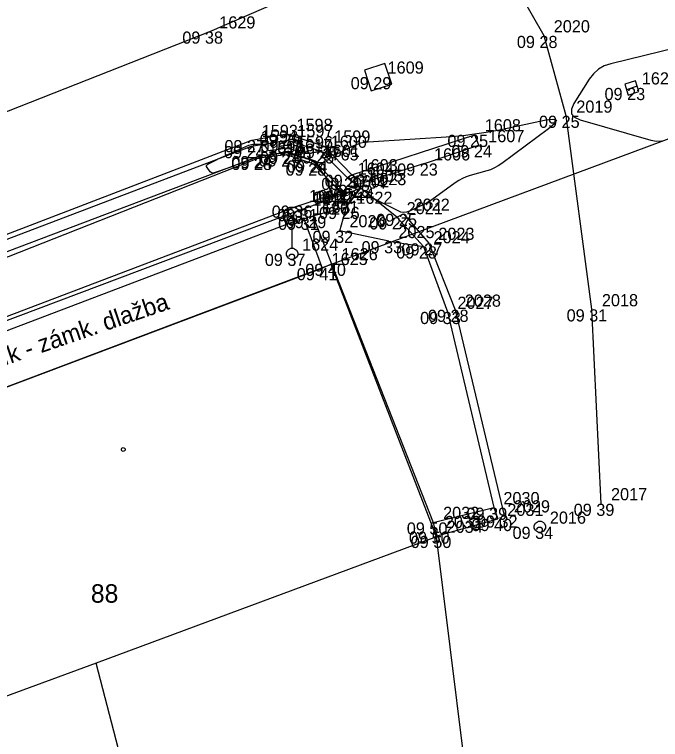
# Model space of a CAD drawing. Extents: x -703403 to -701924, y -1022520 to -1021856.
# Drawn here: x -702949.05 to -702934.16, y -1022000.62 to -1021983.92 of the extents above; entities that cross this region are included whole.
import ezdxf

# ---------------------------------------------------------------- set-up
doc = ezdxf.new("R2010")
doc.units = 0
for name, color, linetype in [('Ex_Minor Contours', 7, 'Continuous'), ('Z_body', 7, 'Continuous'), ('Z_body_cisla', 7, 'Continuous'), ('Z_body_vysky_redukovane', 7, 'Continuous'), ('Z_budova', 7, 'Continuous'), ('Z_chodnik', 7, 'Continuous'), ('Z_katastr_cisla_stavebni', 7, 'Continuous'), ('Z_katastr_hranice', 7, 'Continuous'), ('Z_katastr_vnitrni_kresba', 7, 'Continuous'), ('Z_katastr_znacky_budov', 7, 'Continuous'), ('Z_komunikace', 7, 'Continuous'), ('Z_komunikace_osa', 7, 'Continuous'), ('Z_obruba', 7, 'Continuous'), ('Z_popisy', 7, 'Continuous'), ('Z_rozhranni', 7, 'Continuous'), ('Z_site_kanalizace_znaky', 7, 'Continuous'), ('Z_site_nerozlisene_znaky', 7, 'Continuous'), ('Z_site_vo_znaky', 7, 'Continuous'), ('Z_site_vodovod_znaky', 7, 'Continuous'), ('Z_zlabek', 7, 'Continuous')]:
    doc.layers.add(name, color=color, linetype=linetype)

# ---------------------------------------------------------------- blocks, each defined once
blk = doc.blocks.new('POINT_DISPLAY')
blk.add_line((0, 0), (0, 0))
blk = doc.blocks.new('Z614')
for p, q in [((-0.13, 0.03), (-0.1, 0.08)), ((-0.13, -0.03), (-0.13, 0.03)), ((-0.1, 0.08), (-0.08, 0.1)), ((-0.08, 0.1), (-0.03, 0.13)), ((-0.03, 0.13), (0.03, 0.13)), ((0.03, 0.13), (0.08, 0.1)), ((0.08, 0.1), (0.1, 0.08)), ((0.1, 0.08), (0.13, 0.03)), ((0.13, 0.03), (0.13, -0.03)), ((-0.1, -0.08), (-0.13, -0.03)), ((-0.08, -0.1), (-0.1, -0.08)), ((-0.03, -0.13), (-0.08, -0.1)), ((0.03, -0.13), (-0.03, -0.13)), ((0.08, -0.1), (0.03, -0.13)), ((0.1, -0.08), (0.08, -0.1)), ((0.13, -0.03), (0.1, -0.08))]:
    blk.add_line(p, q)
blk = doc.blocks.new('Z34')
for p, q in [((-0.2, 0.93), (-0.15, 1.02)), ((-0.15, 1.02), (-0.05, 1.07)), ((0.15, 0.72), (-0.15, 1.02)), ((0.15, 1.02), (-0.15, 0.72)), ((-0.05, 1.07), (0.05, 1.07)), ((0.05, 1.07), (0.15, 1.02)), ((0.15, 1.02), (0.2, 0.93)), ((-0.2, 0.82), (-0.2, 0.93)), ((0.2, 0.93), (0.2, 0.82)), ((-0.15, 0.72), (-0.2, 0.82)), ((-0.05, 0.68), (-0.15, 0.72)), ((0.05, 0.68), (-0.05, 0.68)), ((0, 0.13), (0, 0.68)), ((0.15, 0.72), (0.05, 0.68)), ((0.2, 0.82), (0.15, 0.72)), ((-0.13, 0.03), (-0.1, 0.08)), ((-0.13, -0.03), (-0.13, 0.03)), ((-0.1, 0.08), (-0.08, 0.1)), ((-0.08, 0.1), (-0.03, 0.13)), ((-0.03, 0.13), (0.03, 0.13)), ((0.03, 0.13), (0.08, 0.1)), ((0.08, 0.1), (0.1, 0.08)), ((0.1, 0.08), (0.13, 0.03)), ((0.13, 0.03), (0.13, -0.03)), ((-0.1, -0.08), (-0.13, -0.03)), ((-0.08, -0.1), (-0.1, -0.08)), ((-0.03, -0.13), (-0.08, -0.1)), ((0.03, -0.13), (-0.03, -0.13)), ((0.08, -0.1), (0.03, -0.13)), ((0.1, -0.08), (0.08, -0.1)), ((0.13, -0.03), (0.1, -0.08))]:
    blk.add_line(p, q)
blk = doc.blocks.new('Z46260')
for p, q in [((0.13, 0.13), (-0.13, 0.13)), ((-0.13, 0.13), (-0.13, -0.13)), ((0.13, 0), (-0.13, 0)), ((0.13, -0.13), (0.13, 0.13)), ((-0.13, -0.13), (0.13, -0.13))]:
    blk.add_line(p, q)
blk = doc.blocks.new('Z608')
for p, q in [((0.25, 0.25), (-0.25, 0.25)), ((-0.25, 0.25), (-0.25, -0.25)), ((0.25, -0.25), (0.25, 0.25)), ((-0.25, -0.25), (0.25, -0.25))]:
    blk.add_line(p, q)

msp = doc.modelspace()

# ---------------------------------------------------------------- linework, layer by layer
at = {"layer": 'Ex_Minor Contours'}
for points in [[(-702933.771, -1021984.68), (-702935.307, -1021985.052), (-702935.458, -1021985.104), (-702935.592, -1021985.181), (-702935.707, -1021985.283), (-702935.804, -1021985.41), (-702936.155, -1021985.97), (-702936.211, -1021986.098), (-702936.207, -1021986.203), (-702936.14, -1021986.284), (-702936.012, -1021986.341), (-702934.386, -1021986.81), (-702934.255, -1021986.834), (-702934.128, -1021986.829)], [(-702939.4, -1021995.62), (-702939.356, -1021995.804), (-702939.353, -1021995.817), (-702939.349, -1021995.83), (-702939.345, -1021995.842), (-702939.34, -1021995.855), (-702939.31, -1021995.93)]]:
    msp.add_lwpolyline(points, dxfattribs=at)
msp.add_lwpolyline([(-702941.147, -1021986.903), (-702941.066, -1021986.877), (-702940.982, -1021986.859), (-702940.896, -1021986.849), (-702938.978, -1021986.725), (-702938.71, -1021986.703), (-702938.443, -1021986.671), (-702938.177, -1021986.63), (-702937.912, -1021986.58), (-702936.832, -1021986.355), (-702936.638, -1021986.328), (-702936.558, -1021986.352), (-702936.593, -1021986.428), (-702936.742, -1021986.555), (-702937.819, -1021987.353), (-702937.9, -1021987.408), (-702937.985, -1021987.454), (-702938.074, -1021987.493), (-702938.166, -1021987.523), (-702938.544, -1021987.63), (-702938.637, -1021987.66), (-702938.726, -1021987.699), (-702938.811, -1021987.744), (-702938.893, -1021987.798), (-702939.432, -1021988.185), (-702939.492, -1021988.226), (-702939.554, -1021988.264), (-702939.617, -1021988.298), (-702939.683, -1021988.33), (-702939.948, -1021988.45), (-702940.014, -1021988.472), (-702940.079, -1021988.478), (-702940.144, -1021988.469), (-702940.209, -1021988.444), (-702940.695, -1021988.194), (-702940.745, -1021988.172), (-702940.796, -1021988.155), (-702940.849, -1021988.145), (-702940.904, -1021988.141), (-702941.198, -1021988.136), (-702941.214, -1021988.133), (-702941.227, -1021988.126), (-702941.236, -1021988.114), (-702941.242, -1021988.098), (-702941.255, -1021988.025), (-702941.26, -1021988.01), (-702941.269, -1021988), (-702941.281, -1021987.996), (-702941.297, -1021987.998), (-702941.804, -1021988.127), (-702941.814, -1021988.129), (-702941.818, -1021988.128), (-702941.816, -1021988.124), (-702941.808, -1021988.117), (-702941.765, -1021988.085), (-702941.756, -1021988.076), (-702941.751, -1021988.066), (-702941.749, -1021988.055), (-702941.751, -1021988.043), (-702941.827, -1021987.773), (-702941.843, -1021987.725), (-702941.864, -1021987.679), (-702941.888, -1021987.636), (-702941.918, -1021987.594), (-702942.074, -1021987.392), (-702942.113, -1021987.348), (-702942.158, -1021987.312), (-702942.207, -1021987.283), (-702942.261, -1021987.261), (-702942.573, -1021987.16), (-702942.593, -1021987.154), (-702942.613, -1021987.148), (-702942.632, -1021987.142), (-702942.652, -1021987.136), (-702942.731, -1021987.112), (-702942.75, -1021987.107), (-702942.77, -1021987.105), (-702942.79, -1021987.104), (-702942.811, -1021987.106), (-702943.158, -1021987.159), (-702943.184, -1021987.163), (-702943.21, -1021987.166), (-702943.236, -1021987.169), (-702943.263, -1021987.173), (-702943.368, -1021987.184), (-702943.394, -1021987.188), (-702943.419, -1021987.193), (-702943.444, -1021987.2), (-702943.469, -1021987.209), (-702943.82, -1021987.342), (-702943.887, -1021987.367), (-702943.954, -1021987.392), (-702944.021, -1021987.417), (-702944.088, -1021987.441), (-702944.444, -1021987.569), (-702944.471, -1021987.575), (-702944.496, -1021987.572), (-702944.518, -1021987.561), (-702944.538, -1021987.541), (-702944.611, -1021987.442), (-702944.623, -1021987.419), (-702944.624, -1021987.398), (-702944.614, -1021987.38), (-702944.593, -1021987.365), (-702944.38, -1021987.256), (-702944.359, -1021987.246), (-702944.339, -1021987.236), (-702944.318, -1021987.226), (-702944.297, -1021987.217), (-702944.213, -1021987.181), (-702944.192, -1021987.172), (-702944.172, -1021987.163), (-702944.151, -1021987.154), (-702944.13, -1021987.145), (-702943.65, -1021986.931), (-702943.618, -1021986.919), (-702943.585, -1021986.91), (-702943.552, -1021986.905), (-702943.518, -1021986.903), (-702943.358, -1021986.903), (-702943.335, -1021986.906), (-702943.315, -1021986.913), (-702943.297, -1021986.925), (-702943.282, -1021986.942), (-702943.225, -1021987.018), (-702943.21, -1021987.035), (-702943.192, -1021987.045), (-702943.172, -1021987.05), (-702943.15, -1021987.05), (-702942.864, -1021987.006), (-702942.811, -1021987.001), (-702942.758, -1021987.002), (-702942.705, -1021987.01), (-702942.653, -1021987.023), (-702942.428, -1021987.096), (-702942.386, -1021987.107), (-702942.343, -1021987.113), (-702942.299, -1021987.114), (-702942.255, -1021987.11), (-702942.067, -1021987.082), (-702942.029, -1021987.078), (-702941.991, -1021987.079), (-702941.954, -1021987.085), (-702941.917, -1021987.095), (-702941.77, -1021987.145), (-702941.734, -1021987.154), (-702941.698, -1021987.155), (-702941.662, -1021987.149), (-702941.627, -1021987.136), (-702941.227, -1021986.938)], close=True, dxfattribs=at)
at = {"layer": 'Z_budova'}
for p, q in [((-702953.23, -1021994.01), (-702941.96, -1021989.76)), ((-702941.96, -1021989.76), (-702941.74, -1021989.66)), ((-702941.74, -1021989.66), (-702939.4, -1021995.62)), ((-702939.4, -1021995.62), (-702939.35, -1021995.83)), ((-702939.35, -1021995.83), (-702939.31, -1021995.93))]:
    msp.add_line(p, q, dxfattribs=at)
at = {"layer": 'Z_chodnik'}
for q in [(-702941.07, -1021987.92), (-702951.69, -1021991.9)]:
    msp.add_line((-702942.41, -1021988.4), q, dxfattribs=at)
at = {"layer": 'Z_katastr_hranice'}
for p, q in [((-702928.96, -1021984.92), (-702941.75, -1021989.68)), ((-702941.75, -1021989.68), (-702953.3, -1021994.04)), ((-702939.32, -1021995.95), (-702941.75, -1021989.68)), ((-702938.08, -1022005.99), (-702939.32, -1021995.95))]:
    msp.add_line(p, q, dxfattribs=at)
at = {"layer": 'Z_katastr_vnitrni_kresba'}
for p, q in [((-702939.32, -1021995.95), (-702947.17, -1021998.86)), ((-702947.17, -1021998.86), (-702951.62, -1022000.51)), ((-702944.62, -1022008.66), (-702947.17, -1021998.86))]:
    msp.add_line(p, q, dxfattribs=at)
at = {"layer": 'Z_katastr_znacky_budov'}
msp.add_circle((-702946.542, -1021993.94), 0.0437, dxfattribs=at)
at = {"layer": 'Z_komunikace'}
for p, q in [((-702943.58, -1021986.81), (-702942.77, -1021986.67)), ((-702942.77, -1021986.67), (-702941.91, -1021986.95)), ((-702951.15, -1021989.72), (-702943.58, -1021986.81)), ((-702941.91, -1021986.95), (-702941.27, -1021987.61)), ((-702941.27, -1021987.61), (-702941.37, -1021987.68)), ((-702941.37, -1021987.68), (-702941.16, -1021987.84)), ((-702941.07, -1021987.92), (-702941.16, -1021987.84)), ((-702940.24, -1021988.59), (-702941.07, -1021987.92)), ((-702940.24, -1021988.59), (-702940.08, -1021988.51)), ((-702940.08, -1021988.51), (-702939.5, -1021989.19)), ((-702939.5, -1021989.19), (-702938.89, -1021990.72)), ((-702938.89, -1021990.72), (-702937.76, -1021995.46))]:
    msp.add_line(p, q, dxfattribs=at)
at = {"layer": 'Z_komunikace_osa'}
for p, q in [((-702944.55, -1021984.31), (-702938.42, -1021981.65)), ((-702936.84, -1021984.41), (-702938.42, -1021981.65)), ((-702952.05, -1021987.26), (-702944.55, -1021984.31)), ((-702936.33, -1021986.25), (-702936.84, -1021984.41)), ((-702935.74, -1021990.71), (-702936.33, -1021986.25)), ((-702935.53, -1021995.19), (-702935.74, -1021990.71))]:
    msp.add_line(p, q, dxfattribs=at)
at = {"layer": 'Z_obruba'}
for p, q in [((-702943.59, -1021986.95), (-702942.75, -1021986.81)), ((-702942.75, -1021986.81), (-702941.99, -1021987.07)), ((-702951.08, -1021989.8), (-702943.59, -1021986.95)), ((-702941.99, -1021987.07), (-702941.37, -1021987.68)), ((-702950.89, -1021990.16), (-702943.42, -1021987.22)), ((-702943.42, -1021987.22), (-702942.79, -1021987.14)), ((-702942.79, -1021987.14), (-702942.17, -1021987.35)), ((-702942.17, -1021987.35), (-702941.54, -1021988)), ((-702941.47, -1021987.98), (-702941.16, -1021987.84)), ((-702942.49, -1021988.32), (-702941.54, -1021988)), ((-702941.54, -1021988), (-702941.47, -1021987.98)), ((-702942.49, -1021988.32), (-702951.54, -1021991.76)), ((-702940.24, -1021988.59), (-702939.62, -1021989.26)), ((-702939.62, -1021989.26), (-702939.07, -1021990.77)), ((-702939.07, -1021990.77), (-702938, -1021995.28)), ((-702938, -1021995.28), (-702937.91, -1021995.54))]:
    msp.add_line(p, q, dxfattribs=at)
at = {"layer": 'Z_rozhranni'}
for p, q in [((-702941.55, -1021988.9), (-702941.4, -1021988.35)), ((-702940.42, -1021989.14), (-702941.55, -1021988.9)), ((-702940.42, -1021989.14), (-702939.62, -1021989.26))]:
    msp.add_line(p, q, dxfattribs=at)
at = {"layer": 'Z_zlabek'}
for p, q in [((-702941.27, -1021987.61), (-702938.44, -1021986.69)), ((-702938.35, -1021986.93), (-702938.44, -1021986.69)), ((-702939.6, -1021987.35), (-702938.35, -1021986.93)), ((-702943.42, -1021987.18), (-702942.76, -1021987.08)), ((-702942.76, -1021987.08), (-702942.14, -1021987.28)), ((-702950.99, -1021990.05), (-702943.42, -1021987.18)), ((-702942.14, -1021987.28), (-702941.47, -1021987.98)), ((-702939.6, -1021987.35), (-702941.16, -1021987.84)), ((-702941.4, -1021988.35), (-702941.07, -1021987.92)), ((-702942.17, -1021988.56), (-702941.4, -1021988.35)), ((-702951.63, -1021992.11), (-702942.39, -1021988.6)), ((-702942.39, -1021988.6), (-702941.96, -1021989.76)), ((-702942.17, -1021988.56), (-702941.74, -1021989.66)), ((-702939.4, -1021995.62), (-702938, -1021995.28)), ((-702939.31, -1021995.93), (-702937.91, -1021995.54))]:
    msp.add_line(p, q, dxfattribs=at)

# ---------------------------------------------------------------- block references
at = {"layer": 'Z_body'}
for p in [(-702944.55, -1021984.31), (-702936.84, -1021984.41), (-702940.67, -1021985.36), (-702934.82, -1021985.61), (-702936.33, -1021986.25), (-702942.77, -1021986.67), (-702938.44, -1021986.69), (-702943.58, -1021986.81), (-702942.75, -1021986.81), (-702938.35, -1021986.93), (-702943.59, -1021986.95), (-702942.76, -1021987.08), (-702941.99, -1021987.07), (-702941.91, -1021986.95), (-702943.42, -1021987.18), (-702943.42, -1021987.22), (-702942.79, -1021987.14), (-702942.17, -1021987.35), (-702942.14, -1021987.28), (-702939.6, -1021987.35), (-702941.37, -1021987.68), (-702941.27, -1021987.61), (-702941.16, -1021987.84), (-702941.07, -1021987.92), (-702941.54, -1021988), (-702941.47, -1021987.98), (-702942.49, -1021988.32), (-702942.41, -1021988.4), (-702941.4, -1021988.35), (-702942.39, -1021988.6), (-702942.17, -1021988.56), (-702940.24, -1021988.59), (-702940.08, -1021988.51), (-702941.55, -1021988.9), (-702940.42, -1021989.14), (-702939.62, -1021989.26), (-702939.5, -1021989.19), (-702942.65, -1021989.43), (-702941.96, -1021989.76), (-702941.74, -1021989.66), (-702939.07, -1021990.77), (-702938.89, -1021990.72), (-702935.74, -1021990.71), (-702938, -1021995.28), (-702935.53, -1021995.19), (-702939.4, -1021995.62), (-702937.91, -1021995.54), (-702937.76, -1021995.46), (-702936.94, -1021995.72), (-702939.35, -1021995.83), (-702939.31, -1021995.93)]:
    msp.add_blockref('POINT_DISPLAY', p, dxfattribs=at)
at = {"layer": 'Z_site_kanalizace_znaky', "rotation": 18}
msp.add_blockref('Z46260', (-702934.82, -1021985.61), dxfattribs=at)
at = {"layer": 'Z_site_nerozlisene_znaky', "rotation": 18}
msp.add_blockref('Z608', (-702940.67, -1021985.36), dxfattribs=at)
at = {"layer": 'Z_site_vo_znaky'}
msp.add_blockref('Z34', (-702942.65, -1021989.43), dxfattribs=at)
at = {"layer": 'Z_site_vodovod_znaky'}
msp.add_blockref('Z614', (-702936.94, -1021995.72), dxfattribs=at)

# ---------------------------------------------------------------- texts
at = {"layer": 'Z_body_cisla'}
for s, p in [('1629', (-702944.33, -1021984.24)), ('2020', (-702936.62, -1021984.33)), ('1609', (-702940.45, -1021985.28)), ('1627', (-702934.59, -1021985.53)), ('2019', (-702936.1, -1021986.18)), ('1598', (-702942.55, -1021986.6)), ('1608', (-702938.21, -1021986.61)), ('1594', (-702943.37, -1021986.87)), ('1593', (-702943.35, -1021986.74)), ('1597', (-702942.53, -1021986.74)), ('1599', (-702941.68, -1021986.87)), ('1607', (-702938.13, -1021986.86)), ('1596', (-702942.54, -1021987)), ('1600', (-702941.76, -1021986.99)), ('1595', (-702943.2, -1021987.11)), ('1616', (-702943.2, -1021987.15)), ('1617', (-702942.56, -1021987.07)), ('1601', (-702941.92, -1021987.2)), ('3765', (-702941.95, -1021987.28)), ('1606', (-702939.38, -1021987.28)), ('1603', (-702941.05, -1021987.53)), ('1604', (-702941.14, -1021987.61)), ('1605', (-702940.93, -1021987.77)), ('1623', (-702940.85, -1021987.85)), ('3764', (-702941.32, -1021987.93)), ('1602', (-702941.25, -1021987.9)), ('1610', (-702942.26, -1021988.24)), ('1611', (-702942.18, -1021988.32)), ('1622', (-702941.17, -1021988.28)), ('1620', (-702942.17, -1021988.53)), ('1621', (-702941.95, -1021988.49)), ('2021', (-702940.01, -1021988.52)), ('2022', (-702939.85, -1021988.44)), ('2026', (-702941.33, -1021988.82)), ('2025', (-702940.2, -1021989.07)), ('2024', (-702939.39, -1021989.19)), ('2023', (-702939.28, -1021989.11)), ('1624', (-702942.42, -1021989.36)), ('1625', (-702941.74, -1021989.69)), ('1626', (-702941.51, -1021989.58)), ('2027', (-702938.84, -1021990.7)), ('2028', (-702938.67, -1021990.65)), ('2018', (-702935.51, -1021990.64)), ('2030', (-702937.78, -1021995.2)), ('2017', (-702935.3, -1021995.11)), ('2029', (-702937.54, -1021995.39)), ('2032', (-702939.17, -1021995.54)), ('2031', (-702937.69, -1021995.47)), ('2016', (-702936.71, -1021995.65)), ('2033', (-702939.13, -1021995.75)), ('2034', (-702939.09, -1021995.86))]:
    msp.add_text(s, height=0.28, dxfattribs=at).set_placement(p)
at = {"layer": 'Z_body_vysky_redukovane'}
for s, p in [('09 38', (-702945.18, -1021984.59)), ('09 28', (-702937.47, -1021984.69)), ('09 29', (-702941.3, -1021985.64)), ('09 23', (-702935.45, -1021985.89)), ('09 25', (-702936.96, -1021986.53)), ('09 29', (-702943.4, -1021986.95)), ('09 25', (-702939.07, -1021986.97)), ('09 27', (-702944.21, -1021987.09)), ('09 27', (-702943.38, -1021987.09)), ('09 24', (-702938.98, -1021987.21)), ('09 24', (-702944.22, -1021987.23)), ('09 24', (-702943.39, -1021987.36)), ('09 25', (-702942.62, -1021987.35)), ('09 26', (-702942.54, -1021987.23)), ('09 24', (-702944.05, -1021987.46)), ('09 28', (-702944.05, -1021987.5)), ('09 27', (-702943.42, -1021987.42)), ('09 28', (-702942.8, -1021987.63)), ('09 24', (-702942.77, -1021987.56)), ('09 23', (-702940.23, -1021987.63)), ('09 20', (-702941.977, -1021987.96)), ('09 23', (-702941.9, -1021987.89)), ('09 23', (-702941.79, -1021988.12)), ('09 24', (-702941.7, -1021988.2)), ('09 22', (-702942.17, -1021988.28)), ('09 22', (-702942.1, -1021988.26)), ('09 36', (-702943.12, -1021988.6)), ('09 31', (-702942.993, -1021988.68)), ('09 26', (-702942.03, -1021988.63)), ('09 31', (-702942.973, -1021988.88)), ('09 29', (-702942.8, -1021988.84)), ('09 27', (-702940.87, -1021988.87)), ('09 25', (-702940.71, -1021988.79)), ('09 32', (-702942.18, -1021989.18)), ('09 33', (-702941.05, -1021989.42)), ('09 28', (-702940.25, -1021989.54)), ('09 27', (-702940.13, -1021989.47)), ('09 37', (-702943.28, -1021989.71)), ('09 41', (-702942.543, -1021990.04)), ('09 40', (-702942.347, -1021989.94)), ('09 33', (-702939.7, -1021991.05)), ('09 28', (-702939.52, -1021991)), ('09 31', (-702936.323, -1021990.99)), ('09 39', (-702938.63, -1021995.56)), ('09 39', (-702936.16, -1021995.47)), ('09 50', (-702940.007, -1021995.9)), ('09 40', (-702938.517, -1021995.82)), ('09 32', (-702938.39, -1021995.74)), ('09 34', (-702937.57, -1021996)), ('09 50', (-702939.957, -1021996.11)), ('09 50', (-702939.917, -1021996.21))]:
    msp.add_text(s, height=0.28, dxfattribs=at).set_placement(p)
at = {"layer": 'Z_katastr_cisla_stavebni'}
msp.add_text('88', height=0.425, dxfattribs=at).set_placement((-702947.288, -1021997.47))
at = {"layer": 'Z_popisy'}
msp.add_text('Chodník - zámk. dlažba', height=0.4, rotation=18.9, dxfattribs=at).set_placement((-702950.77, -1021992.52))

doc.saveas('drawing.dxf')
